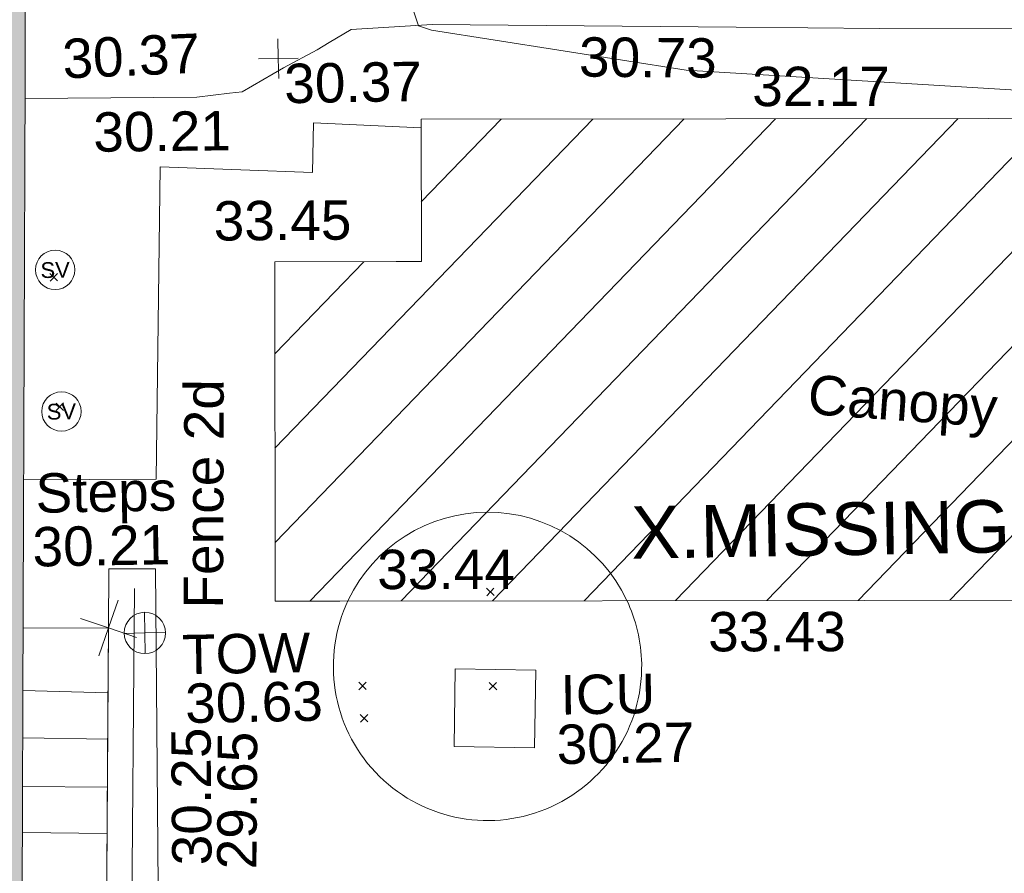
# Model space of a CAD drawing. Header units: millimetres. Extents: x -290717 to 520720, y -88450 to 287762.
# Tile 275 of 381: x 103737 to 113109, y 98695 to 106818. Entities that reach past the tile are written whole.
import ezdxf

# ---------------------------------------------------------------- set-up
doc = ezdxf.new("R2010")
doc.units = ezdxf.units.MM
doc.linetypes.add('IMPORT-UG_ELEC_STREET LIGHTING_QLB2 _2_', pattern=[2700, 1500, -300.0000000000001, 0, -250, 150, -300.0000000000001, 0, -200])
for name, color, linetype, lineweight, true_color in [('00_TOPO_SERV_STOP_VALVE', 7, 'Continuous', 9, 0x666666), ('00_TOPO_TOP_OF_WALL', 7, 'Continuous', 9, 0x666666), ('00_UAV_BUILDING_CANOPY', 7, 'Continuous', 9, 0xff7fff), ('00_UAV_BUILDING_HATCH', 7, 'Continuous', 9, 0x999999), ('00_UAV_CONCRETE', 9, 'Continuous', 9, 0x808080), ('00_UAV_FENCE_2D', 7, 'Continuous', 9, 0x264c2f), ('00_UAV_LEVEL_SPOT', 7, 'Continuous', 9, 0x666666), ('00_UAV_SERV_IC', 5, 'Continuous', 9, 0x0000ff), ('00_UAV_SLOPE_TOP', 40, 'Continuous', 9, 0xffbf00), ('00_UAV_STEPS', 7, 'Continuous', 9, 0x666666), ('00_UAV_TOP_OF_WALL', 7, 'Continuous', 9, 0x666666), ('00_UAV_WALL', 7, 'Continuous', 9, 0x7c00a5), ('01_DTM_CONTOUR_MNR', 7, 'Continuous', 9, 0xa5a552), ('12333-PUM-2D-U-0001-C01 - Rev2_REVIT IMPORT_dwg', 7, 'Continuous', 9, 0x767676), ('A_RHA_Line', 7, 'Continuous', 9, 0x00a600)]:
    doc.layers.add(name, color=color, linetype=linetype, lineweight=lineweight, true_color=true_color)
for name, color, linetype, lineweight in [('A_RHA_Detail', 7, 'Continuous', 9), ('GEN-TEXT', 7, 'Continuous', 9), ('SM-QC COMPLETED', 7, 'Continuous', 9)]:
    doc.layers.add(name, color=color, linetype=linetype, lineweight=lineweight)
doc.styles.add('Arial', font='arial.ttf', dxfattribs={"height": 500.0000000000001})
doc.styles.add('Swis721 Lt BT', font='swissl.ttf', dxfattribs={"height": 399.9999999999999})
doc.styles.add('Swis721 Lt BT_2', font='swissl.ttf', dxfattribs={"height": 375})

# ---------------------------------------------------------------- blocks, each defined once
blk = doc.blocks.new('12333-PUM-2D-U-0001-C01 - Rev2_REVIT IMPORT_dwg_MSL_Sluice_Valve_SYM-2077246-Site Location Plan Existing')
at = {"layer": '00_TOPO_SERV_STOP_VALVE', "color": 254, "true_color": 0xcccccc}
blk.add_circle((0, 0), 500.0000000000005, dxfattribs=at)
at = {"layer": '00_TOPO_SERV_STOP_VALVE', "insert": (0, 198.9876086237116), "char_height": 399.9999999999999, "width": 785.1100955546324, "attachment_point": 2, "line_spacing_factor": 1.005061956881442, "style": 'Swis721 Lt BT'}
blk.add_mtext('SV', dxfattribs=at)
blk = doc.blocks.new('12333-PUM-2D-U-0001-C01 - Rev2_REVIT IMPORT_dwg_MSL_Node_Linework_1-2077247-Site Location Plan Existing')
at = {"layer": '00_UAV_STEPS', "color": 254, "true_color": 0xcccccc, "flags": 128}
for points in [[(256.5421955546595, 704.8438894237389), (0, 0), (-704.8438894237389, 256.5421955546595)], [(704.8438894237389, -256.5421955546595), (0, 0), (-256.5421955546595, -704.8438894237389)]]:
    blk.add_lwpolyline(points, dxfattribs=at)
blk = doc.blocks.new('12333-PUM-2D-U-0001-C01 - Rev2_REVIT IMPORT_dwg_TOW-2077249-Site Location Plan Existing')
at = {"layer": '00_TOPO_TOP_OF_WALL', "color": 254, "true_color": 0xcccccc, "flags": 128}
for points in [[(0, 525.0554400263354), (0, 0), (-525.0554401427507, 0)], [(525.0554401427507, 0), (0, 0), (0, -525.0554400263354)]]:
    blk.add_lwpolyline(points, dxfattribs=at)
at = {"layer": '00_TOPO_TOP_OF_WALL', "color": 254, "true_color": 0xcccccc}
blk.add_circle((0, 0), 525.0554401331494, dxfattribs=at)
blk = doc.blocks.new('12333-PUM-2D-U-0001-C01 - Rev2_REVIT IMPORT_dwg_UAV-2077255-Site Location Plan Existing')
at = {"layer": '00_UAV_LEVEL_SPOT', "color": 254, "true_color": 0xcccccc, "flags": 128}
for points in [[(500.0000000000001, 0), (0, 0), (0, 500.0000000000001)], [(0, -500.0000000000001), (0, 0), (-500.0000000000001, 0)]]:
    blk.add_lwpolyline(points, dxfattribs=at)
blk = doc.blocks.new('12333-PUM-2D-U-0001-C01 - Rev2_REVIT IMPORT_dwg_MGS62954_T2_Galway_ITM_3d_Rev1-2077680-Site Location Plan Existing')
at = {"layer": '00_UAV_BUILDING_HATCH', "true_color": 0xcccccc}
h = blk.add_hatch(dxfattribs=at)
h.set_pattern_fill('FP_1', color=254, style=0, pattern_type=2)
h.set_pattern_definition([(45, (0, 0), (-441.9417382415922, 441.9417382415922), [])])
h.paths.add_polyline_path([(534009880.002, 725654839.0085), (534020492.547179, 725654668.6383932), (534020335.0020001, 725657898.0085), (534019600.902877, 725657901.0739366), (534019622.7479392, 725659267.0328262), (534011350.575933, 725659399.3253225), (534011326.944711, 725658045.4935182), (534009931.6384912, 725658067.8079169)])
at = {"layer": '00_UAV_BUILDING_CANOPY', "color": 254, "true_color": 0xcccccc, "flags": 128}
blk.add_lwpolyline([(534020492.5471788, 725654668.6383932), (534015493.1935681, 725654748.8962761), (534010493.8399574, 725654829.1541591), (534009880.002, 725654839.0085), (534009931.6384912, 725658067.8079168), (534011087.937292, 725658049.3158382), (534011328.9243066, 725658045.4618595), (534011350.5759329, 725659399.3253225), (534014250.131492, 725659352.9542552), (534019249.4840156, 725659273.0022397), (534019622.7479391, 725659267.032826), (534019600.7224776, 725657889.793666), (534020335.002, 725657898.0085), (534020433.4132866, 725655880.7683079)], close=True, dxfattribs=at)
at = {"layer": '00_UAV_CONCRETE', "color": 254, "true_color": 0xcccccc, "flags": 128}
blk.add_lwpolyline([(534007506.2604303, 725656035.2038667), (534008766.002, 725656018.0085001), (534008859.0043694, 725658990.3948431), (534009623.9560962, 725658948.9847142), (534010307.002, 725658912.0085002), (534010324.5967023, 725659381.9489397), (534011349.2856706, 725659318.6459758)], dxfattribs=at)
at = {"layer": '00_UAV_FENCE_2D', "color": 254, "true_color": 0xcccccc, "flags": 128}
blk.add_lwpolyline([(534008542.002, 725654982.0085), (534008453.8452932, 725651571.7816246), (534008401.8922694, 725647888.5032718)], dxfattribs=at)
at = {"layer": '00_UAV_SERV_IC', "color": 254, "true_color": 0xcccccc, "flags": 128}
blk.add_lwpolyline([(534011558.002, 725653428.0085001), (534011583.002, 725654165.0085), (534012347.9077289, 725654139.0619013), (534012322.9077287, 725653402.0619013)], close=True, dxfattribs=at)
at = {"layer": '00_UAV_SLOPE_TOP', "color": 254, "true_color": 0xcccccc, "flags": 128}
blk.add_lwpolyline([(534023120.0499892, 725652624.0677712), (534022588.7980002, 725656895.1600001), (534022450.8526533, 725657552.6676652), (534022010.7980001, 725659650.1600002), (534021945.798, 725659787.1600001), (534021742.798, 725660009.1600001), (534021414.7980002, 725660100.1600001), (534021205.798, 725660131.1600002), (534020795.7980001, 725660105.1600001), (534019355.9385484, 725660128.7316637), (534015725.798, 725660188.16), (534014362.9023302, 725660224.0341047), (534011470.798, 725660300.1600003), (534010696.798, 725660264.16), (534010486.798, 725660145.1600002), (534010369.798, 725660077.1600003), (534010046.798, 725659911.1600001), (534009651.798, 725659691.1600002), (534009530.5332929, 725659679.1452942), (534009217.7980001, 725659648.1600003), (534007582.2073247, 725659661.8265728)], dxfattribs=at)
at = {"layer": '00_UAV_STEPS', "color": 254, "true_color": 0xcccccc}
for p, q in [((534007464.2691793, 725654030.0339935), (534008273.932461, 725653994.8674445)), ((534007454.8893675, 725653582.1284027), (534008263.4520769, 725653554.235644)), ((534007445.1860943, 725653118.7768587), (534008252.5795252, 725653097.1157565)), ((534007435.9777834, 725652679.0608044), (534008242.0849814, 725652655.8886358))]:
    blk.add_line(p, q, dxfattribs=at)
at = {"layer": '00_UAV_STEPS', "color": 254, "true_color": 0xcccccc, "flags": 128}
blk.add_lwpolyline([(534007476.6914035, 725654623.2211251), (534008288.5971617, 725654611.4224724), (534008210.002, 725651307.0085), (534007407.609086, 725651324.3962957)], dxfattribs=at)
at = {"layer": '00_UAV_WALL', "color": 254, "true_color": 0xcccccc, "flags": 128}
blk.add_lwpolyline([(534008553.6701326, 725647199.9367815), (534008606.002, 725647199.0085001), (534008614.5004117, 725647498.2375755), (534008706.0020001, 725650720.0084999), (534008719.1416758, 725652145.1825906), (534008747.002, 725655167.0085001), (534008302.0019999, 725655175.0085001), (534008288.5971617, 725654611.4224724), (534008269.6704865, 725653815.679213), (534008210.002, 725651307.0085001), (534008183.8305481, 725649356.0457261), (534008164.193379, 725647892.1840208)], dxfattribs=at)
at = {"layer": '01_DTM_CONTOUR_MNR', "color": 254, "true_color": 0xcccccc, "flags": 128}
blk.add_lwpolyline([(534021777.89544, 725656283.6706463), (534021602.943804, 725658366.4834911), (534021437.6531013, 725659182.3507047), (534021420.3597346, 725659225.5149803), (534021353.4370407, 725659286.0730035), (534021258.2218846, 725659327.311412), (534021196.1895855, 725659335.9011635), (534021065.6873206, 725659340.1880195), (534020064.7980484, 725659387.2590984), (534017856.2684755, 725659512.2177612), (534013880.019834, 725659822.5381863), (534011463.442551, 725660246.4474994), (534011340, 725660290), (534010610.2387714, 725662593.7919464), (534010561.5295504, 725662717.116083), (534010269.708607, 725663224.3283861), (534010069.8358728, 725663664.8968505), (534009930.5215296, 725664738.4511522), (534009989.4576582, 725666188.3029423), (534010122.5212028, 725667228.2775636), (534010237.6470588, 725667816.4705883)], dxfattribs=at)
at = {"xscale": 0.375, "yscale": 0.375, "zscale": 0.375}
for name, p in [('12333-PUM-2D-U-0001-C01 - Rev2_REVIT IMPORT_dwg_UAV-2077255-Site Location Plan Existing', (534010000, 725660000)), ('12333-PUM-2D-U-0001-C01 - Rev2_REVIT IMPORT_dwg_MSL_Sluice_Valve_SYM-2077246-Site Location Plan Existing', (534007841.002, 725658027.0085)), ('12333-PUM-2D-U-0001-C01 - Rev2_REVIT IMPORT_dwg_MSL_Sluice_Valve_SYM-2077246-Site Location Plan Existing', (534007877.002, 725656679.0085)), ('12333-PUM-2D-U-0001-C01 - Rev2_REVIT IMPORT_dwg_MSL_Node_Linework_1-2077247-Site Location Plan Existing', (534008288.5971617, 725654611.4224724)), ('12333-PUM-2D-U-0001-C01 - Rev2_REVIT IMPORT_dwg_TOW-2077249-Site Location Plan Existing', (534008634.6805, 725654558.0439999))]:
    blk.add_blockref(name, p, dxfattribs=at)
at = {"layer": '00_UAV_BUILDING_CANOPY', "color": 251, "true_color": 0x666666, "char_height": 375, "attachment_point": 1, "line_spacing_factor": 1.005061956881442, "style": 'Swis721 Lt BT_2'}
for s, insert, width, rotation in [('32.17', (534014508.0184622, 725659844.1229382), 1495.902363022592, 359.083776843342), ('33.45', (534009359.6650157, 725658654.3785422), 1495.902363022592, 359.4245553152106), ('Canopy', (534015003.4362743, 725656906.1901397), 2113.25889379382, 354.88130101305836), ('33.44', (534010859.849063, 725655311.5578314), 1495.902363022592, 359.03374335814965), ('33.43', (534013998.2571812, 725654663.986805), 1495.902363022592, 359.08027249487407)]:
    blk.add_mtext(s, dxfattribs=dict(at, insert=insert, width=width, rotation=rotation))
at = {"layer": '00_UAV_CONCRETE', "color": 251, "true_color": 0x666666, "insert": (534008227.5496463, 725659519.3405493), "char_height": 375, "width": 1495.902363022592, "attachment_point": 1, "rotation": 359.6376083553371, "line_spacing_factor": 1.005061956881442, "style": 'Swis721 Lt BT_2'}
blk.add_mtext('30.21', dxfattribs=at)
at = {"layer": '00_UAV_FENCE_2D', "color": 251, "true_color": 0x666666, "insert": (534009007.6027458, 725654783.5423646), "char_height": 375, "width": 2545.408465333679, "attachment_point": 1, "rotation": 88.8378948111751, "line_spacing_factor": 1.005061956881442, "style": 'Swis721 Lt BT_2'}
blk.add_mtext('Fence 2d', dxfattribs=at)
at = {"layer": '00_UAV_LEVEL_SPOT', "insert": (534010051.8765643, 725659949.1441547), "char_height": 375, "width": 1495.902363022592, "attachment_point": 1, "line_spacing_factor": 1.005061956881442, "style": 'Swis721 Lt BT_2'}
blk.add_mtext('30.37', dxfattribs=at)
at = {"layer": '00_UAV_SERV_IC', "color": 251, "true_color": 0x666666, "char_height": 375, "attachment_point": 1, "line_spacing_factor": 1.005061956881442, "style": 'Swis721 Lt BT_2'}
for s, insert, width in [('ICU', (534012579.2982233, 725654086.9528059), 1021.012723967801), ('30.27', (534012534.4700727, 725653616.573805), 1495.902363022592)]:
    blk.add_mtext(s, dxfattribs=dict(at, insert=insert, width=width))
at = {"layer": '00_UAV_SLOPE_TOP', "color": 251, "true_color": 0x666666, "char_height": 375, "width": 1495.902363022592, "attachment_point": 1, "line_spacing_factor": 1.005061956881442, "style": 'Swis721 Lt BT_2'}
for s, insert, rotation in [('30.37', (534007940.3592155, 725660221.4462013), 1.4533803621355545), ('30.73', (534012867.1732182, 725660154.4723026), 358.4922101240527)]:
    blk.add_mtext(s, dxfattribs=dict(at, insert=insert, rotation=rotation))
at = {"layer": '00_UAV_STEPS', "char_height": 375, "attachment_point": 1, "line_spacing_factor": 1.005061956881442, "style": 'Swis721 Lt BT_2'}
for s, insert, width in [('Steps', (534007616.9783526, 725656093.3092464), 1552.889119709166), ('30.21', (534007579.4589316, 725655583.1877389), 1495.902363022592)]:
    blk.add_mtext(s, dxfattribs=dict(at, insert=insert, width=width))
at = {"layer": '00_UAV_TOP_OF_WALL', "char_height": 375, "attachment_point": 1, "line_spacing_factor": 1.005061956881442, "style": 'Swis721 Lt BT_2'}
for s, insert, width in [('TOW', (534008983.7040815, 725654533.3644134), 1343.937678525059), ('30.63', (534009006.1659889, 725654069.5164908), 1495.902363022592)]:
    blk.add_mtext(s, dxfattribs=dict(at, insert=insert, width=width))
at = {"layer": '00_UAV_WALL', "color": 251, "true_color": 0x666666, "char_height": 375, "width": 1495.902363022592, "attachment_point": 1, "line_spacing_factor": 1.005061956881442, "style": 'Swis721 Lt BT_2'}
for s, insert, rotation in [('30.25', (534008856.5440977, 725652341.1256162), 89.47176514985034), ('29.65', (534009281.6757476, 725652297.6996888), 88.63748240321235)]:
    blk.add_mtext(s, dxfattribs=dict(at, insert=insert, rotation=rotation))
blk = doc.blocks.new('12333-PUM-2D-U-0001-C01 - Rev2_REVIT IMPORT_dwg-1620468-Site Location Plan Existing')
at = {"layer": 'GEN-TEXT', "color": 253, "true_color": 0xaaaaaa}
for p, q in [((366711.4356188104, 42067.51580280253), (366782.1462969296, 42138.22648092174)), ((366782.1462969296, 42067.51580280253), (366711.4356188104, 42138.22648092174)), ((366747.4356188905, 40834.79495369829), (366818.1462970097, 40905.5056318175)), ((366818.1462970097, 40834.79495369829), (366747.4356188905, 40905.5056318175)), ((370813.9948138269, 39001.28848222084), (370884.7054919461, 39071.99916034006)), ((370884.7054919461, 39001.28848222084), (370813.9948138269, 39071.99916034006)), ((369581.9948138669, 38128.28848231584), (369652.7054919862, 38198.99916043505)), ((369652.7054919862, 38128.28848231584), (369581.9948138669, 38198.99916043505)), ((370822.9948137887, 38104.28848222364), (370893.705491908, 38174.99916034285)), ((370893.705491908, 38104.28848222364), (370822.9948137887, 38174.99916034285)), ((369590.9948138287, 37820.28848223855), (369661.7054919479, 37890.99916035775)), ((369661.7054919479, 37820.28848223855), (369590.9948138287, 37890.99916035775))]:
    blk.add_line(p, q, dxfattribs=at)
at = {"layer": 'SM-QC COMPLETED', "color": 81, "true_color": 0xaaffaa}
for radius, start, end in [(1467.425282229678, 24.54225293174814, 153.5533314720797), (1467.425282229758, 153.5533314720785, 359.9999999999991), (1467.425282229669, 0, 24.54225293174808)]:
    blk.add_arc((370810.390521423, 38329.05004685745), radius, start, end, dxfattribs=at)
blk.add_blockref('12333-PUM-2D-U-0001-C01 - Rev2_REVIT IMPORT_dwg_MGS62954_T2_Galway_ITM_3d_Rev1-2077680-Site Location Plan Existing', (-533641079.6498471, -725615854.3561786))
at = {"layer": 'SM-QC COMPLETED', "color": 3, "true_color": 0x00ff00, "insert": (372198.6682047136, 39827.91611488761), "char_height": 500.0000000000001, "width": 12555.20937238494, "attachment_point": 1, "line_spacing_factor": 0.9417779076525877, "style": 'Arial'}
blk.add_mtext('X.MISSING INFO ON THIS CSV?', dxfattribs=at)

msp = doc.modelspace()

# ---------------------------------------------------------------- hatches: boundary and pattern name
at = {"layer": 'A_RHA_Detail', "true_color": 0xc0c0c0}
h = msp.add_hatch(color=9, dxfattribs=at)
h.paths.add_polyline_path([(-80880.60083898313, -68502.79057078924), (-80400.86592458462, -68483.4150911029), (-80400.86592458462, -62984.64684182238), (-24474.85765180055, -63009.32043784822), (-24456.14471274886, -50840.30023854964), (-36622.55041054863, -50831.65104346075), (-36622.5504104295, -44228.57792609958), (-50959.05265825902, -44213.68205212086), (-50959.05265825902, -42573.78171509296), (-54563.93258049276, -42571.21897729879), (-54565.69773355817, -45054.17447471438), (-92408.82109324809, -45027.27149617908), (-92411.78875845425, -49201.74309219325), (-100061.9988811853, -49201.74309219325), (-100052.221444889, -64852.82557835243), (-86120.90825231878, -64852.82557835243), (-86092.16626519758, -62957.90041523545), (-84861.10047611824, -62957.90041520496), (-84854.79054275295, -68240.10973718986), (-80870.60226895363, -68240.10973718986)])
h.paths.add_polyline_path([(-137238.9269955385, -68461.93840922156), (-132719.7426408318, -68433.06336920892), (-132847.0731201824, -62850.0428228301), (-130454.6837966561, -62916.63108081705), (-130498.2830220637, -61355.8539363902), (-117581.136331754, -61423.42893434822), (-117492.3908565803, -49183.91309186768), (-125136.5200282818, -49178.47881939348), (-125133.5727033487, -45032.61887132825), (-163007.1824077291, -45005.69421944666), (-163007.1824077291, -44090.29634113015), (-163123.8521375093, -44090.21339942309), (-163122.6389897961, -42383.751842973), (-166563.8543420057, -42383.75184295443), (-166565.0349082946, -44044.3982420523), (-193158.4656786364, -44025.49275802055), (-193195.152889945, -62863.6565097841), (-137269.7106414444, -62916.63108078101), (-137254.3708868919, -65679.90523788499)])
h.paths.add_polyline_path([(120310.9497607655, -32334.2823016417), (120312.4652266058, -31610.73011961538), (133451.2244789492, -31638.24899384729), (133469.2230092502, -19717.98315777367), (121295.7536929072, -19692.48606427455), (121319.8434528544, -8190.941560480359), (112277.0825929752, -8172.001674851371), (112263.1769726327, -14811.12345451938), (78285.85310969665, -14739.95861435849), (78292.82277619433, -8167.077575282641), (76545.55099677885, -8163.40371230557), (69355.76844230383, -8152.931592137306), (69353.66597202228, -9156.746357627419), (68372.60878942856, -9154.691552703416), (68372.60878942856, -13705.52853212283), (69333.72334743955, -13707.54156767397), (69325.07112544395, -16249.53369225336), (66623.4489111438, -16249.53369225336), (66619.79243932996, -17995.29925522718), (65989.07757491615, -17995.29925522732), (65985.44262769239, -19730.78799479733), (57152.23993372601, -19712.28702423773), (57127.42535098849, -31559.89461998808), (70277.87165423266, -31587.43801817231), (70277.87165428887, -32271.74147154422), (78263.96947906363, -32285.12944888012), (78266.62669288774, -31019.79372153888), (112335.8856506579, -31091.15111856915), (112335.8856506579, -32317.57330550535), (119781.4233959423, -32333.17321910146)])
h.paths.add_polyline_path([(7503.71740934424, -1791.43926322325), (15482.43097389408, -674.0213230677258), (15484.0826184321, 148.1327206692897), (56188.28042539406, 205.5276654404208), (56155.8432600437, 14338.31663138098), (18016.62665932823, 14236.4814953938), (17967.9025208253, 34313.18372075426), (21727.10644861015, 34324.06926249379), (21708.9097307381, 40608.10218319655), (18009.66447156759, 40608.10218325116), (17995.54603703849, 45483.75063445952), (9770.084212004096, 45420.63294734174), (3966.216019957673, 45443.14492469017), (3984.771235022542, 14176.56786831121), (1023.062455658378, 14176.56786840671), (-276.5134647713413, 14190.52623465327), (-231.6790044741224, 5976.811441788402), (-226.4491536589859, 193.7444677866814), (1220.250839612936, 179.5999159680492), (7477.609307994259, 143.2867556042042), (7488.638446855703, -674.0213230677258)])
h.paths.add_polyline_path([(77755.59663317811, 53.47451145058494), (77729.51881611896, 1699.844979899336), (94464.47132486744, 1659.976083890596), (94606.37913471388, 17991.39023626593), (88810.41901146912, 18015.03260816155), (88799.89418497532, 14436.74271609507), (69413.88950349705, 14457.87738898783), (69377.35724448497, 99.62816357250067), (70760.85642036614, 92.0068082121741)])
h.paths.add_polyline_path([(61252.12079698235, 46453.95617369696), (105774.7348988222, 46472.68783510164), (105768.2642197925, 61852.61234310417), (92285.13876306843, 61852.61234310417), (92308.59670397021, 65784.30757142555), (96107.46680002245, 65767.6044524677), (96059.6808111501, 75209.20847378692), (101084.8427276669, 75071.88872768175), (104988.0046543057, 74765.36560410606), (108403.6894220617, 74363.84089439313), (112009.2703903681, 73787.25420864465), (115645.3524814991, 73049.69667210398), (116890.8108050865, 72761.69136255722), (120208.9929832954, 71893.18353872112), (120865.241739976, 71703.68487155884), (124135.6329505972, 70669.67317909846), (127435.6253142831, 69480.50055823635), (127820.4368655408, 69394.93141813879), (128274.3081769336, 69331.69585757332), (128731.879114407, 69306.66104520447), (129189.9401456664, 69320.00258265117), (129645.2782985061, 69371.62688830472), (130094.6997111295, 69461.17185607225), (130535.0520071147, 69588.00939078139), (130963.2464342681, 69751.2498188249), (131376.279516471, 69949.74812593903), (131771.254123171, 70182.11198906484), (132162.5575600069, 70460.54046602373), (132496.0921582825, 70741.69081117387), (132820.8713676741, 71064.98072578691), (133117.4593294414, 71414.31364276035), (133383.77568926, 71787.23923958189), (133616.5473239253, 72178.53728446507), (133817.1647262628, 72590.54524901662), (133982.6025969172, 73017.89547517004), (134111.7005086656, 73457.59040804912), (134203.5529320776, 73906.545904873), (134257.5155882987, 74361.61286220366), (134272.5462649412, 74819.59931534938), (134250.5259874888, 75277.29281749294), (134189.6227572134, 75731.48297750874), (134090.9274700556, 76178.98397761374), (133955.1324028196, 76616.65691996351), (133783.1900598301, 77041.4318434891), (133576.3064937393, 77450.3292564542), (133335.9328436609, 77840.48103831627), (133063.7551572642, 78209.15055536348), (132761.6825665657, 78553.75185442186), (132431.8338935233, 78871.86780505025), (132076.5227904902, 79161.26705200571), (131698.2415079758, 79419.91966864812), (131299.6434187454, 79646.01139199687), (131093.5942456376, 79746.34209763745), (132146.0467355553, 83110.22226149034), (122787.763295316, 86282.54285521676), (121604.3555410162, 82800.35918872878), (117095.9864226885, 83870.84033788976), (116841.9598400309, 83526.35449576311), (116120.5435466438, 91221.9361197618), (110237.7341284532, 91274.27491024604), (110194.3680786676, 90435.39030217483), (104988.0046543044, 90486.49901569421), (104973.2761846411, 94309.82427956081), (103746.1314668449, 94309.82427962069), (103839.9937121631, 122852.1474272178), (96365.09202303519, 122931.9599471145), (96350.3400238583, 123952.416858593), (104555.5505249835, 123902.1925258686), (104607.3234457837, 120248.5396157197), (125502.5015002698, 120134.193340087), (125662.0200253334, 137657.3796883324), (114479.5865733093, 137699.2256881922), (114382.3062641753, 129149.9458158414), (104644.1590035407, 129187.997507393), (104577.9931702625, 126217.3903165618), (101184.4926405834, 126159.1566967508), (101264.6166812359, 135959.2655565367), (89967.23177303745, 135988.8856164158), (89927.63362986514, 125823.6463181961), (93630.53562299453, 125840.7948842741), (93580.6568888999, 122931.9599471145), (88697.38835373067, 122904.7310127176), (88679.38989541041, 95739.0914377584), (86378.25848993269, 95739.0914377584), (86378.18187189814, 96178.10083375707), (83279.5074328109, 96200.92083330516), (83273.62493422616, 95735.74732136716), (70169.67509616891, 95733.22421950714), (70166.2684274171, 96272.07409350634), (66674.99731291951, 96257.14073659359), (66654.74538556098, 95755.71092140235), (65784.77231076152, 95755.71092140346), (65887.65094981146, 117470.6305650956), (53473.34271625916, 117487.9046429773), (53434.44066306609, 98570.4634906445), (40649.41626913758, 98570.46349066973), (40610.16711556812, 94406.01479082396), (38853.82372865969, 94410.36303444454), (38848.65589191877, 89463.65332732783), (40612.46601909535, 89518.45976927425), (40665.38257359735, 86257.73741131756), (38372.19584673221, 86305.7230928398), (38369.79373532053, 76901.0507917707), (50937.95125076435, 76944.40198877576), (50922.88567283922, 74598.78180893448), (56484.90611318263, 74588.85093774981), (56484.9061131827, 75194.85181998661), (92465.40372273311, 75233.02581663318), (92645.92783659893, 71766.64845097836), (89810.5550181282, 69362.83965827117), (85313.16173971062, 69360.94750424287), (85313.16173971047, 66907.40508090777), (75210.14498260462, 66903.15451592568), (75210.14498260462, 63815.70944554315), (70819.40014306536, 63815.70999204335), (70819.21601502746, 64253.35708063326), (69456.8341568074, 64253.35708063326), (69455.71957374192, 66901.99623168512), (61303.3285675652, 66898.56680686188), (61304.56054652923, 63970.32021231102), (70500.41048205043, 63970.32021223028), (70500.40885431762, 61852.59006210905), (61245.64388480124, 61848.69637492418), (61252.12079698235, 46455.07044720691)])
h.paths.add_polyline_path([(-17153.16561239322, 48569.32684293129), (-17153.16561227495, 60770.38083690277), (-29362.88357762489, 60774.7042869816), (-29362.88357762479, 67399.20394583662), (-43507.25361058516, 67405.01911302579), (-43488.53133082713, 69093.07334179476), (-45766.41866234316, 69109.32868391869), (-45794.34620035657, 67405.01911302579), (-47272.11273197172, 67404.21245453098), (-47272.44887636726, 66454.91798912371), (-86004.56386335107, 66468.6329952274), (-86006.66970790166, 60521.58362724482), (-92662.8772251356, 60521.58362724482), (-92666.53762789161, 50184.35611936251), (-79752.016597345, 50179.78302554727), (-79752.016597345, 48591.49323813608), (-17157.71631240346, 48569.32845421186)])
h.paths.add_polyline_path([(-201056.4185879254, 48628.75479108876), (-138377.9751621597, 48634.64535782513), (-138377.9751621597, 50133.28202330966), (-125467.710581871, 50134.49533928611), (-125468.6909603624, 60566.19036866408), (-132186.8595615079, 60565.86652591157), (-132187.4203588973, 66533.01978768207), (-170643.3098734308, 66805.61809689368), (-170643.3098732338, 67738.78475851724), (-200340.0100486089, 67488.93693767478), (-200348.7175167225, 60827.7802510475), (-201057.5650552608, 60827.71357562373), (-201056.6510294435, 51102.0431337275)])
h.paths.add_polyline_path([(-240051.5126725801, 54769.1949116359), (-239444.4902595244, 54811.10754483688), (-239186.5396225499, 54841.92927608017), (-238764.8191578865, 54940.98166103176), (-238382.4735933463, 55122.46891391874), (-237990.3402229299, 55354.87497237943), (-237269.2031026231, 55936.21514997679), (-237030.2712443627, 56228.66101920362), (-236793.0039600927, 56569.31473977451), (-236554.5880579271, 57004.26389721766), (-236432.7219585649, 57267.46508911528), (-236300.0815274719, 57753.26239002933), (-236250.7285154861, 58017.17885687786), (-236235.6490610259, 58516.21786795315), (-236233.2538430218, 58987.85640057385), (-236213.702979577, 59823.48083772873), (-236363.8287856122, 59820.8603820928), (-236634.0279869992, 60698.06075831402), (-236391.9547756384, 61432.1972634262), (-236225.4740089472, 61435.10319604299), (-236201.6036570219, 62637.68779599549), (-232563.5271750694, 62639.28734435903), (-232563.5271750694, 63049.03842407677), (-232732.1945866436, 63049.15302221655), (-232860.1521278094, 63457.9589027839), (-232731.6068089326, 63914.24862701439), (-232560.8209657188, 63914.24862701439), (-232521.9864006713, 70597.99604498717), (-240628.6947850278, 70598.85496274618), (-240629.7923196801, 72350.98321581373), (-246412.6011213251, 72347.36085937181), (-246412.6011213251, 70616.45923939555), (-254449.5805725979, 70618.60952619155), (-254454.637144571, 70754.06491724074), (-254469.7140363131, 73191.6627625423), (-263883.2532625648, 73267.83063692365), (-263902.4181505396, 68260.74348557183), (-263714.8217520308, 68259.82096576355), (-263552.9672900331, 67819.6543439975), (-263719.0883117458, 67392.20684197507), (-263913.629869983, 67392.20684288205), (-263956.7001914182, 58633.76423459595), (-260181.1963171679, 58611.22607638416), (-260192.3146984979, 56354.25111578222), (-257184.684388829, 56339.46086010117), (-257213.4419958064, 57092.93866025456), (-257338.5163846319, 57093.27331227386), (-257471.0109295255, 57531.7457231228), (-257338.5163845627, 58062.22513700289), (-257203.4956297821, 58064.06881293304), (-257173.5751889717, 58598.54056827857), (-256478.2273617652, 58575.27357918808), (-256478.2273617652, 58788.51859477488), (-256013.0091299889, 58911.92701537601), (-255397.0786589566, 58780.99767608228), (-255397.0786664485, 58595.98242230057), (-243809.8853614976, 58585.92793205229), (-243805.3570672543, 58352.04527760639), (-243740.9394682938, 57884.52572396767), (-243619.083060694, 57421.84877501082), (-243424.3877541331, 56943.65915328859), (-243247.1437899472, 56608.24157716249), (-243003.0710577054, 56249.99021479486), (-242732.2093200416, 55932.75703086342), (-242371.7230179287, 55603.12658814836), (-242141.2551255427, 55424.88676771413), (-241804.9643038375, 55216.88439829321), (-241529.464082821, 55077.02869058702), (-241100.6275144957, 54917.18295005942), (-240836.2134980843, 54840.82833179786), (-240453.4486196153, 54788.6078413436), (-240203.3756532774, 54776.52967577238)])
h.paths.add_polyline_path([(40276.69022620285, 59895.3641775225), (40328.62676026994, 69196.9439153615), (36588.99968782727, 69217.82459101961), (36619.46637569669, 74674.25962431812), (32264.36460075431, 74687.02318924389), (32233.48293864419, 69156.26826309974), (11916.69390488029, 69269.70959690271), (11966.66200108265, 78218.75165977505), (29087.50901742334, 78123.15526811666), (29143.44567202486, 88141.13700481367), (15719.34879623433, 88216.09212957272), (15732.60379610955, 90589.99788900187), (4594.294101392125, 90652.19003492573), (4525.129359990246, 78265.12250452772), (10096.76365550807, 78234.01258734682), (10077.43887221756, 74773.03821913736), (4547.641142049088, 74803.91453678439), (4465.579974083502, 60107.16002351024), (19125.89094757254, 60025.30234268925), (19139.86249371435, 62527.53804648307), (31738.59196305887, 62457.19146407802), (31724.55430855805, 59943.11609818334), (38369.79364222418, 59906.01157297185)])
h.paths.add_polyline_path([(-246083.0241259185, 72334.29150213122), (-246083.0594797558, 72334.30275087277), (-246208.2905500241, 72334.29150213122)])
h.paths.add_polyline_path([(-114575.3004830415, 112178.0758696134), (-114575.3246436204, 112178.0758696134), (-114707.2752166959, 115801.5811617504)])
h.paths.add_polyline_path([(-154699.9178766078, 101760.4080976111), (-114382.0503338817, 101776.0542915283), (-114382.0503338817, 106926.936016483), (-113755.641395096, 106927.1791078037), (-113757.5507412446, 111847.2721532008), (-114431.6837526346, 111847.2721532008), (-114431.8098651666, 112178.075869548), (-114575.3004830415, 112178.0758696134), (-114578.9984943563, 121707.2390834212), (-123056.9849702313, 121707.2390834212), (-123068.8201032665, 156452.7036899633), (-119381.2340625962, 156454.1347343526), (-119381.2340625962, 160165.8603541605), (-115501.031452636, 160167.3661472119), (-115503.3750945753, 166206.5793118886), (-132411.7987151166, 166599.6604729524), (-132411.8243306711, 166665.6603411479), (-135275.0124468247, 166664.5489553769), (-135275.0124468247, 166628.1883102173), (-135911.3205077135, 166628.1944503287), (-135911.3479256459, 166352.1604668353), (-152521.1633846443, 166345.7145607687), (-152518.3680955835, 159142.6836790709), (-150699.3133726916, 159117.9265656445), (-150755.6690356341, 122560.6912032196), (-151059.2005266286, 122560.6912032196), (-151061.0981347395, 121302.4374931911), (-154138.3148337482, 121372.6012653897), (-154138.3148337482, 121865.183451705), (-154704.3888425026, 121867.2611370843), (-154688.5451973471, 119352.3937021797), (-154745.5933227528, 119352.3715636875), (-154745.5763474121, 118722.1532660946), (-160794.1544526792, 118748.744283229), (-160794.1544527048, 119410.5425977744), (-163852.1622693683, 119422.408321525), (-163855.0715294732, 118762.2003111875), (-167568.6765459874, 118778.5256058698), (-166634.6619849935, 124395.1277019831), (-166843.6206842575, 124471.2090400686), (-167568.6765459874, 124707.6250904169), (-168028.2173235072, 124841.3808643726), (-168630.5006276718, 124991.3056740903), (-169238.2056070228, 125117.4693074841), (-169850.3952285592, 125219.6772877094), (-170466.1255403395, 125297.7720169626), (-171089.1102599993, 125351.8553033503), (-171704.4065937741, 125381.1774254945), (-172325.0479971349, 125386.3595015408), (-172782.2248668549, 125374.5832363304), (-173401.7764236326, 125337.4554476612), (-174019.3926983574, 125276.0328036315), (-174634.1213722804, 125190.4100127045), (-175245.0145766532, 125080.7190996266), (-176047.1958093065, 124895.7675261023), (-176665.4852587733, 124724.7228134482), (-177045.3001228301, 124609.1129151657), (-177631.5127793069, 124405.2077276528), (-176665.4852586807, 118818.5158793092), (-177558.9402083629, 118822.4435769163), (-177662.2853368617, 125263.4341236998), (-176365.3912352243, 126542.9270807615), (-159462.2970490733, 126319.9103917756), (-157057.7396790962, 128609.0850976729), (-157060.6673204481, 136153.1661957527), (-158638.8016610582, 137740.2441626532), (-159352.3735831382, 137740.2441626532), (-161634.4140635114, 140201.1078539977), (-168727.9404946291, 140256.8191147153), (-171035.0401162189, 137942.884730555), (-174184.1459014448, 137942.884730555), (-176460.1168228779, 140292.2858551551), (-177341.68569345, 140292.285855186), (-177341.7114445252, 140358.4281613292), (-183428.5803825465, 140356.0660244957), (-185921.6385984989, 137917.4639097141), (-185921.6385985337, 131757.309115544), (-186906.8767412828, 131756.9267734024), (-187725.3914540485, 130809.9989183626), (-187724.0588902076, 127376.1828149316), (-186481.0281350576, 126304.557648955), (-186479.4846755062, 122327.2959175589), (-185176.2828158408, 121059.4673825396), (-180304.1129154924, 121059.4673825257), (-180304.1136492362, 118802.0484409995), (-193555.3706955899, 118802.0484409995), (-193555.3686998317, 133117.8341649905), (-192593.6442938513, 133118.2073819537), (-192593.6442938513, 134200.8158367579), (-192224.6284783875, 134200.9592041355), (-192225.5653014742, 136615.0101267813), (-192595.0012461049, 136615.0101267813), (-192595.4357332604, 137734.4745166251), (-193589.2709668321, 137734.4746851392), (-193589.2685988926, 147474.5705834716), (-193163.2062206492, 147492.8644728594), (-192606.8095195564, 147551.4951472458), (-192359.9383250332, 147589.5931622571), (-192199.8207947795, 147616.5827293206), (-191882.7548926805, 147682.9245600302), (-191568.5380071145, 147761.6632019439), (-191020.2573150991, 147932.4221712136), (-190950.5841382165, 147955.8263236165), (-190647.7999969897, 148070.951423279), (-190349.769078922, 148197.8750093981), (-190056.9509284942, 148336.4013817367), (-189769.7970512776, 148486.316942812), (-189375.4954991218, 148717.2624196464), (-189132.9060261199, 148873.2749095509), (-188867.5421091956, 149059.0543930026), (-188609.6764469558, 149255.1087866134), (-188354.9814056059, 149465.3525772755), (-188079.6339208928, 149713.8792482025), (-187884.9836199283, 149901.8220103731), (-187538.2510284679, 150274.4802367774), (-187446.2998447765, 150378.396083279), (-187241.3270201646, 150629.2310214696), (-187046.3599558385, 150887.9197697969), (-186861.699277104, 151154.0634500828), (-186546.1373636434, 151669.8298752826), (-186524.4196769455, 151707.063245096), (-163675.289831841, 151669.8298752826), (-163687.5843044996, 148134.0767945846), (-157303.6541541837, 148136.4921063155), (-157303.6541541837, 155759.9150161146), (-157557.4317586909, 155765.0384228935), (-157555.9168973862, 166678.0466575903), (-187009.2021991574, 166699.7464767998), (-187013.0952111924, 162054.4009359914), (-188707.1775469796, 162044.5925187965), (-188705.9961893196, 155021.5333641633), (-188737.9999316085, 154650.5326603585), (-188799.0133970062, 154283.1866125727), (-188857.2045401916, 154035.4341107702), (-188966.1106131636, 153679.3368924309), (-189102.6200311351, 153332.8820747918), (-189265.8911677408, 152998.2056672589), (-189454.9174010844, 152677.3710606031), (-189645.2484685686, 152421.322012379), (-189916.9563410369, 152104.2450531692), (-190212.7041973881, 151809.4634871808), (-190530.6686598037, 151538.7947475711), (-190868.889367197, 151293.9075915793), (-191225.2810786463, 151076.3118324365), (-191597.6465194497, 150887.3490190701), (-192092.8415776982, 150682.5621956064), (-192485.2937347, 150569.6612301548), (-192903.8930807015, 150482.2408890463), (-193187.215491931, 150440.8868273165), (-193594.1866364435, 150407.1257787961), (-193594.5953882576, 151459.989522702), (-205369.2399268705, 151455.4201248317), (-205354.452352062, 113350.0822379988), (-207187.1580384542, 113349.3709450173), (-207184.3024929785, 105991.0636522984), (-205312.8709512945, 105991.0636522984), (-205311.2365670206, 101769.6553082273), (-175488.645120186, 101781.2285901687), (-175488.645120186, 110889.6985621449), (-154703.462766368, 110897.5679794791), (-154700.5193329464, 103310.2697088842)])
h.paths.add_polyline_path([(193735.9435692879, 113047.8274775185), (208865.0938716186, 114991.026643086), (208976.1154122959, 114126.6471161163), (216447.8967330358, 115086.3281915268), (216038.7305308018, 118271.970241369), (232648.5073383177, 120405.3421627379), (233425.9936153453, 114352.0734369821), (240632.2017567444, 115277.6440986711), (239854.8412683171, 121329.9334728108), (256406.8682407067, 123455.8879629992), (257091.7572256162, 118089.1198988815), (264572.287122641, 119040.8180953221), (261877.8350554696, 138524.7609215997), (259178.7147038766, 138221.6086023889), (259197.3483654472, 137439.0084132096), (254686.1480587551, 136897.0007613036), (255412.6810205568, 131314.8303174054), (240852.7447965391, 129522.4514055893), (239771.0426540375, 137918.8519126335), (240649.582243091, 138010.1984551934), (240062.3063116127, 142776.6750342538), (239165.7694641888, 142685.0143484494), (237630.9646614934, 151018.3171733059), (266172.8791088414, 154560.7889781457), (271297.187694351, 142612.4006970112), (276531.7397502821, 144861.0987145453), (274941.5029779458, 148527.903728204), (302074.530765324, 160134.9084326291), (300215.9323773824, 164320.1841173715), (301528.161327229, 164907.0997990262), (300405.1237791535, 167477.8916353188), (299016.6944531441, 166945.7181825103), (295626.7488506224, 174518.7544287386), (294333.0289184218, 177537.1551681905), (287288.847594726, 174518.7544287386), (289427.6893504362, 169661.0163464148), (272956.7816584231, 162557.1203578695), (271943.2187786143, 164897.4305293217), (267016.3118217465, 162764.0369715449), (268502.3094164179, 159357.043014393), (265200.4029571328, 157946.4096681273), (226856.4166955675, 153146.7821791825), (227510.3041274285, 148852.0205335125), (228280.9873164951, 141179.0007484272), (227302.3544112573, 141050.2812999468), (227895.3788231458, 136433.1758633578), (228748.5501749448, 136523.8855003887), (229602.307730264, 128023.7667641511), (217691.2359889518, 126493.8999679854), (217642.3600127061, 126874.4332670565), (215138.5007311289, 126552.8357430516), (215194.9980427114, 126112.9650749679), (215015.6132225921, 126089.9247571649), (214840.967257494, 127449.6644606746), (192258.7012018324, 124549.1816390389), (193486.3576426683, 114991.026643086)])
h.paths.add_polyline_path([(-78076.24179098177, 117605.518872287), (-78076.23951907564, 117610.0871212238), (-78070.31812256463, 129485.733079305), (-74723.15926546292, 129478.3852560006), (-74723.15926546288, 125435.7860625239), (-48015.64546089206, 125380.0246061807), (-47996.55031653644, 135872.5822179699), (-61198.159180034, 135901.5630078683), (-74714.72264147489, 135923.5088764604), (-74723.62876031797, 131865.2975510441), (-78070.31812256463, 131872.6421692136), (-78062.97909490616, 149549.768943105), (-58292.26570494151, 149541.5607197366), (-58292.26570494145, 148946.2407608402), (-37707.70924049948, 148937.6946534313), (-37707.70924049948, 159740.0690313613), (-44148.26955758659, 159742.7429641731), (-44148.26955758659, 162961.3319175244), (-49829.95437586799, 162961.3319175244), (-49830.92144141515, 160632.0129326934), (-78494.0902662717, 160643.9130440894), (-78494.0902662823, 161615.1537737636), (-78739.22585210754, 161615.2555472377), (-78691.79195364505, 168187.9195488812), (-90844.5764503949, 168126.8149080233), (-90962.52567696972, 152686.7636278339), (-89064.97866810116, 152685.97582136), (-89079.54115383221, 117610.0871212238), (-78374.80210165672, 117605.6428258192)])
h.paths.add_polyline_path([(69254.82576126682, 129235.9722870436), (69259.97086178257, 136167.7892474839), (86068.0992678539, 136131.0235193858), (86008.66431381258, 164703.3084147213), (58789.63167882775, 164723.5115811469), (58789.63167882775, 170119.2062865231), (54460.16324890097, 170122.4198087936), (54457.21717773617, 166153.2792453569), (47042.21516498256, 166158.7829869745), (47041.10931533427, 164668.9097040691), (39173.27935198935, 164674.7495545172), (39172.83712618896, 164078.9539098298), (17014.87910992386, 164095.400525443), (17002.38841206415, 147267.1142245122), (12659.63471563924, 147267.1142245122), (12653.6008753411, 139137.9291796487), (17031.41608901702, 139134.6797717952), (17024.58791744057, 129935.3194463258), (39191.34773726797, 129918.8662983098), (39191.34773726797, 129258.2867272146), (69014.0340609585, 129236.1510132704)])
h.paths.add_polyline_path([(39265.62356917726, 139467.8223435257), (33050.91021530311, 139484.1586867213), (33087.56357182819, 153427.9220784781), (39277.60130890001, 153411.6505991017), (39277.60130890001, 152830.3127277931), (43058.29603858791, 152820.3745823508), (43024.83899408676, 140092.5601633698), (39267.2657899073, 140092.5601633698)])
h.paths.add_polyline_path([(1979.548949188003, 189123.2414339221), (18699.10403225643, 189180.0465563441), (18678.46874727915, 195253.6675675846), (24349.02704558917, 195272.9334349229), (24334.96888369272, 199550.7690689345), (28829.78348971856, 199566.0403168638), (28798.35772162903, 208815.6446465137), (24334.94961552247, 208806.1514042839), (24333.90624838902, 209113.2475694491), (16811.59093053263, 209087.6902915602), (16806.58456496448, 208843.590909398), (6772.293057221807, 208809.4991440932), (6797.166076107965, 201488.5780549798), (-8471.058649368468, 201436.7038403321), (-8471.058649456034, 200429.0172029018), (-11856.09020773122, 200417.5164702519), (-11823.72827012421, 190892.3684139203), (-7614.729360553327, 190904.9356358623), (-7614.729360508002, 190170.8290169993), (-4608.619189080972, 190169.2993656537), (-4608.238782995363, 190916.8832264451), (1973.379031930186, 190939.2444093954), (1977.122761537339, 189837.3456606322)])
h.paths.add_polyline_path([(-20506.2213294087, 190640.028646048), (-20122.28942212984, 206347.1214480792), (-41550.34215554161, 207015.255795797), (-41462.26177905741, 210449.6195896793), (-31391.41053375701, 210152.0276719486), (-31078.64493158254, 223862.574366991), (-44305.08575746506, 224230.797228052), (-44490.79956595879, 211865.5542346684), (-47510.12209651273, 211942.9901386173), (-47722.57925074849, 203659.0205615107), (-47076.06680551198, 203635.3001466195), (-47175.4684425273, 199531.9403872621), (-46801.21126120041, 199520.4703265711), (-46873.68175963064, 195478.589946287), (-44600.40472249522, 195425.25597799), (-44685.88459510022, 192243.2795180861), (-38073.99929110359, 192135.6564361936), (-38104.39995468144, 191126.9722513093), (-21537.79264469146, 190668.5723413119)])
h.paths.add_polyline_path([(16801.02360974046, 195961.5001375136), (9656.615133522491, 196015.1086064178), (9643.83815057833, 199513.9922857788), (11631.77992465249, 199485.8321209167), (11631.79209405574, 203322.2460457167), (16806.58456511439, 203391.4855727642), (16801.04077099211, 195984.4293109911)])
h.paths.add_polyline_path([(122084.9263243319, 200536.2570557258), (122088.180516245, 206386.1947929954), (125211.1061637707, 206386.1947929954), (125211.1162733, 206645.8932838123), (126202.709897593, 206645.8932838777), (126203.0204768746, 207041.0477229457), (130401.4034740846, 206979.0758390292), (130444.269112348, 209883.2802976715), (126202.8383602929, 209945.883203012), (126203.0204768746, 214624.1281189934), (127364.7919503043, 214624.1281189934), (127365.2106673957, 225380.2058570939), (126159.8599207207, 225380.2527798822), (126207.4133336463, 241475.3410923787), (119482.541129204, 241495.8747302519), (119479.204156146, 246182.0096278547), (109943.9121324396, 246175.219673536), (109953.2702600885, 233033.3814297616), (115000.5285021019, 233033.3814296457), (114999.5792924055, 208653.4991933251), (112026.3032629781, 208653.4991933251), (112024.3519988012, 200538.6764491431), (122024.6079402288, 200536.271559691)])
h.paths.add_polyline_path([(30087.05071628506, 200986.75440713), (38030.67179073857, 201028.6865661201), (38030.67179073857, 202922.9731661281), (38109.89531489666, 202923.3913649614), (38067.25569093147, 208827.6066631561), (38013.35839375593, 208827.667223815), (38012.38630312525, 209012.5383931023), (30044.90685988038, 208970.4802974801), (30060.65944993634, 205986.3119354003)])
h.paths.add_polyline_path([(195986.2599411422, 205661.5722736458), (202896.8751332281, 206052.0074670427), (202676.886254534, 209945.7611691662), (195766.2710618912, 209555.325975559)])
h.paths.add_polyline_path([(-91652.40581580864, 206392.6172135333), (-79454.24421187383, 206432.5105635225), (-79629.29258199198, 238245.6998510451), (-68904.21147484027, 238215.095164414), (-68918.56040493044, 246314.0782553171), (-68756.515268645, 246312.9061543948), (-68755.20581930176, 246638.9786699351), (-79620.07671794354, 246651.3624133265), (-79606.5628449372, 247343.5411849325), (-82154.50636787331, 247318.0695596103), (-82154.50636787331, 247488.1275895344), (-91640.64698348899, 247472.5371040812), (-91638.72040628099, 246846.4753752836), (-131470.3702759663, 246641.42150215), (-131470.3702759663, 250159.5419305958), (-142857.1087886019, 250176.7939677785), (-142864.0554935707, 246220.0701029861), (-165118.8027587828, 246272.3986783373), (-165040.0492656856, 253907.936045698), (-178677.4727934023, 253929.5079730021), (-178699.5521575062, 238176.7234097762), (-138599.3373496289, 238209.4781454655), (-138548.4479938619, 206627.5237025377), (-126646.6702863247, 206572.2299428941), (-126666.6805510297, 234825.8818836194), (-124962.7180531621, 234825.9534805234), (-124969.0241559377, 234688.4891474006), (-91595.61129713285, 234664.3133306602), (-91650.87307429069, 207155.5994723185)])
h.paths.add_polyline_path([(142123.7078306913, 209113.5383730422), (152768.4446292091, 209127.3137315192), (152745.2992288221, 227012.6338093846), (142100.5623961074, 226998.8584508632), (142121.8067345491, 210582.5602414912)])
h.paths.add_polyline_path([(168998.8561285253, 209274.9592350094), (169026.8416078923, 226860.3446541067), (161686.6780313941, 226876.6646907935), (161647.6783165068, 209291.3037608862), (168846.6177107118, 209275.2977201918)])
h.paths.add_polyline_path([(49761.46820716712, 218476.567809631), (49794.00484362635, 223316.1680811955), (41274.07755979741, 223363.4010619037), (41273.58999769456, 223290.879563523), (32187.30576793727, 223351.9666549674), (32202.10532416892, 225553.2987455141), (20081.8372469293, 225634.7833114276), (20035.26675877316, 218707.7438838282), (31566.33951793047, 218630.2204926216), (31566.12891728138, 218598.8950898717), (49547.01686615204, 218478.0095661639)])
h.paths.add_polyline_path([(162361.9830851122, 234154.0520866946), (162366.6425722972, 241589.9129272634), (135261.1026964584, 241630.986197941), (135249.0888707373, 234197.8735112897), (160249.0277027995, 234157.467167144)])
h.paths.add_polyline_path([(176458.8604388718, 246709.572470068), (176516.248447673, 252173.1529805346), (168884.2833866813, 252253.3171281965), (168934.8652923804, 257068.9279575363), (164355.0504715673, 257117.0331241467), (164296.1746742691, 251511.8088120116), (164416.8965511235, 251510.5407811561), (164367.8024342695, 246836.5737543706), (172300.1975056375, 246753.2539686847)])

# ---------------------------------------------------------------- linework, layer by layer
at = {"layer": 'A_RHA_Line', "color": 7}
for p, q in [((103787.7167229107, 106239.5207726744), (103805.1423861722, 111239.4897428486)), ((103770.2910598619, 101239.5518025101), (103787.7167229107, 106239.5207726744)), ((103752.8653969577, 96239.58283248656), (103770.2910598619, 101239.5518025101))]:
    msp.add_line(p, q, dxfattribs=at)

# ---------------------------------------------------------------- block references
at = {"layer": '12333-PUM-2D-U-0001-C01 - Rev2_REVIT IMPORT_dwg', "color": 254, "linetype": 'IMPORT-UG_ELEC_STREET LIGHTING_QLB2 _2_', "true_color": 0xffd4d4, "rotation": 0.9999999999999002}
msp.add_blockref('12333-PUM-2D-U-0001-C01 - Rev2_REVIT IMPORT_dwg-1620468-Site Location Plan Existing', (-261895.0770586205, 55869.5817132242), dxfattribs=at)

doc.saveas('drawing.dxf')
